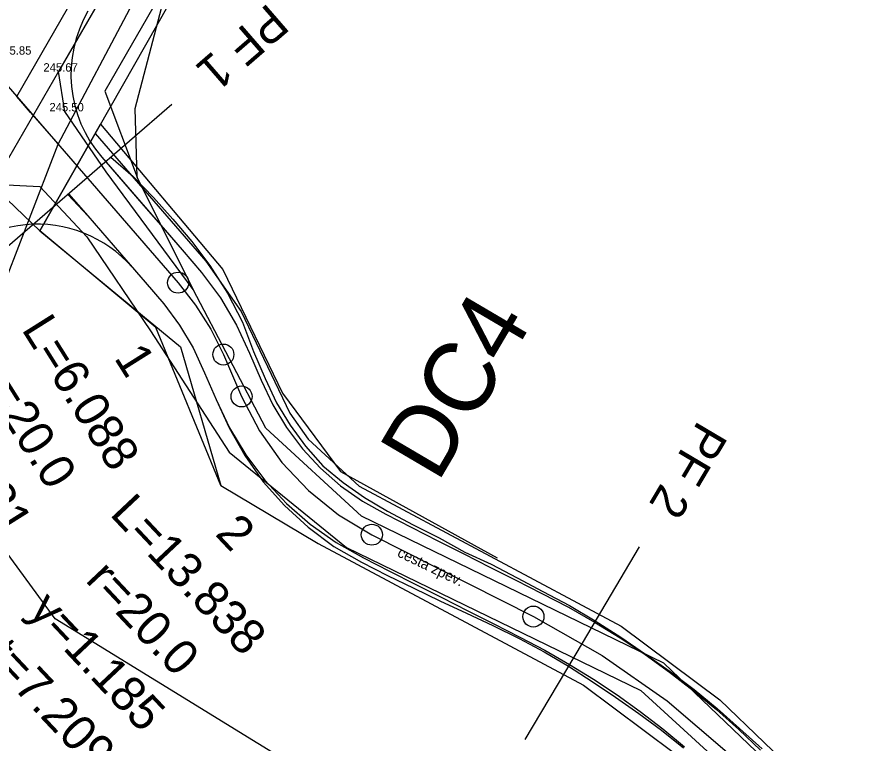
# Model space of a CAD drawing. Extents: x -555887 to -552101, y -1100251 to -1096546.
# Drawn here: x -554030.5 to -553970.5, y -1097369.6 to -1097317.8 of the extents above; entities that cross this region are included whole.
import ezdxf

# ---------------------------------------------------------------- set-up
doc = ezdxf.new("R2010")
doc.units = 0
for name, color, linetype in [('PARCELY_cesty', 7, 'Continuous'), ('PARCELY_silnice', 7, 'Continuous'), ('PARCELY_VHO', 7, 'Continuous'), ('POLYGONY_rozšíření', 7, 'Continuous'), ('POLYGONY_SITUACE_PF', 7, 'Continuous'), ('POLYGONY_SITUACE_PF_POPISY', 7, 'Continuous'), ('POLYGONY_SITUACE_PO', 7, 'Continuous'), ('ROZHLED_parcela_cesty', 7, 'Continuous'), ('ROZHLED_ram_legenda_2', 7, 'Continuous'), ('ROZHLED_trojuhelniky_2', 7, 'Continuous'), ('Výškopis', 7, 'Continuous'), ('ZSST', 7, 'Continuous')]:
    doc.layers.add(name, color=color, linetype=linetype)

msp = doc.modelspace()

# ---------------------------------------------------------------- linework, layer by layer
at = {"layer": 'PARCELY_cesty'}
for points in [[(-554024.87, -1097326.1), (-554016.972, -1097335.203), (-554014.45, -1097338.793), (-554010.977, -1097346.054), (-554009.652, -1097347.922), (-554006.027, -1097351.272), (-553987.32, -1097361.268), (-553980.262, -1097366.544), (-553973.944, -1097372.641), (-553970.267, -1097377.21), (-553883.981, -1097495.416), (-553880.888, -1097500.181), (-553878.272, -1097505.378), (-553874.899, -1097516.211), (-553874.102, -1097521.974), (-553873.943, -1097527.652), (-553875.23, -1097592.292), (-553875.224, -1097601.67), (-553872.69, -1097624.12), (-553866.22, -1097627.85), (-553859.38, -1097625.46)], [(-554028.81, -1097333.03), (-554018.781, -1097341.326), (-554015.89, -1097351.24), (-554008.949, -1097355.38), (-553990.01, -1097365.499), (-553983.508, -1097370.361), (-553977.642, -1097376.021), (-553974.236, -1097380.253), (-553888.1, -1097498.254), (-553882.924, -1097507.258), (-553879.092, -1097522.388), (-553878.944, -1097527.655), (-553880.675, -1097592.231), (-553880.657, -1097599.68), (-553880.289, -1097607.162), (-553873.9, -1097664.18)]]:
    msp.add_lwpolyline(points, dxfattribs=at)
at = {"layer": 'PARCELY_silnice'}
msp.add_lwpolyline([(-553831.55, -1096945.97), (-553822.14, -1096946.52), (-553820.19, -1096947.25), (-553823.19, -1096962.08), (-553832.13, -1096986.8), (-553848.04, -1097015.24), (-554028.81, -1097333.03), (-554038.74, -1097323.54), (-553856.4, -1097007.66), (-553843.04, -1096981.51), (-553834.33, -1096958.81)], close=True, dxfattribs=at)
at = {"layer": 'PARCELY_VHO'}
for points in [[(-553890.36, -1097670.23), (-553902.88, -1097642.35), (-553905.32, -1097611.67), (-553898.3, -1097524.98), (-553901.53, -1097506.94), (-553991.85, -1097382.83), (-554027.72, -1097360.75), (-554038.93, -1097345.45), (-554044.87, -1097337.64), (-554055.91, -1097333.12), (-554068.1, -1097310.12), (-554076.3, -1097297.37), (-554083.64, -1097283.44), (-554094.93, -1097256.14), (-554100.02, -1097244.94), (-554114.01, -1097204.34), (-554130.46, -1097180.06), (-554159.17, -1097101.34)], [(-554141.5, -1097107.04), (-554133.09, -1097133.96), (-554115.31, -1097177.28), (-554094.19, -1097204.11), (-554083.82, -1097222.99), (-554081.04, -1097249.03), (-554076.85, -1097264.17), (-554065.58, -1097288.03), (-554046.65, -1097316.45), (-554038.74, -1097323.54), (-554028.81, -1097333.03), (-554018.781, -1097341.326), (-554015.89, -1097351.24), (-554008.949, -1097355.38), (-553990.01, -1097365.499), (-553983.508, -1097370.361), (-553977.642, -1097376.021), (-553888.1, -1097498.254), (-553882.924, -1097507.258), (-553879.092, -1097522.388), (-553886.84, -1097615.05), (-553883.68, -1097641.57), (-553876.67, -1097669.5)]]:
    msp.add_lwpolyline(points, dxfattribs=at)
at = {"layer": 'POLYGONY_rozšíření'}
for centre, start, end in [((-554017.599, -1097321.883), 149.8415, 220.91473), ((-554028.999, -1097341.567), 41.18214, 149.63339)]:
    msp.add_arc(centre, 9, start, end, dxfattribs=at)
at = {"layer": 'POLYGONY_SITUACE_PF'}
for p, q in [((-554019.39, -1097324.014), (-554025.436, -1097329.253)), ((-554025.436, -1097329.253), (-554031.482, -1097334.492)), ((-553986.025, -1097355.621), (-553990.106, -1097362.501)), ((-553990.106, -1097362.501), (-553994.187, -1097369.382))]:
    msp.add_line(p, q, dxfattribs=at)
at = {"layer": 'POLYGONY_SITUACE_PO'}
for p, q in [((-554031.985, -1097321.695), (-554018.945, -1097336.744)), ((-554024.399, -1097327.777), (-554018.656, -1097334.405)), ((-554023.744, -1097327.786), (-554022.146, -1097329.158)), ((-554024.114, -1097328.107), (-554022.749, -1097329.681)), ((-554022.146, -1097329.158), (-554020.709, -1097330.67)), ((-554022.749, -1097329.681), (-554021.385, -1097331.256)), ((-554026.759, -1097330.399), (-554025.395, -1097331.973)), ((-554026.759, -1097330.399), (-554025.395, -1097331.973)), ((-554026.826, -1097330.457), (-554025.395, -1097331.973)), ((-554020.709, -1097330.67), (-554019.313, -1097332.217)), ((-554021.385, -1097331.256), (-554020.021, -1097332.83)), ((-554025.395, -1097331.973), (-554024.03, -1097333.548)), ((-554025.395, -1097331.973), (-554024.03, -1097333.548)), ((-554025.395, -1097331.973), (-554025.395, -1097331.973)), ((-554025.395, -1097331.973), (-554024.03, -1097333.548)), ((-554019.313, -1097332.217), (-554017.963, -1097333.804)), ((-554020.021, -1097332.83), (-554018.656, -1097334.405)), ((-554024.03, -1097333.548), (-554022.666, -1097335.122)), ((-554024.03, -1097333.548), (-554022.666, -1097335.122)), ((-554024.03, -1097333.548), (-554022.666, -1097335.122)), ((-554017.963, -1097333.804), (-554016.67, -1097335.524)), ((-554018.656, -1097334.405), (-554017.274, -1097336.021)), ((-554018.656, -1097334.405), (-554017.274, -1097336.021)), ((-554022.666, -1097335.122), (-554021.302, -1097336.697)), ((-554022.666, -1097335.122), (-554021.302, -1097336.697)), ((-554022.666, -1097335.122), (-554021.302, -1097336.697)), ((-554016.67, -1097335.524), (-554015.411, -1097337.5)), ((-554017.274, -1097336.021), (-554015.921, -1097337.837)), ((-554017.274, -1097336.021), (-554015.921, -1097337.837)), ((-554021.302, -1097336.697), (-554019.976, -1097338.246)), ((-554021.302, -1097336.697), (-554019.976, -1097338.246)), ((-554021.302, -1097336.697), (-554019.976, -1097338.246)), ((-554018.945, -1097336.744), (-554017.696, -1097338.343)), ((-554015.411, -1097337.5), (-554014.343, -1097339.565)), ((-554015.921, -1097337.837), (-554014.774, -1097339.79)), ((-554015.921, -1097337.837), (-554014.774, -1097339.79)), ((-554019.976, -1097338.246), (-554018.84, -1097339.769)), ((-554019.976, -1097338.246), (-554018.84, -1097339.769)), ((-554019.976, -1097338.246), (-554018.84, -1097339.769)), ((-554017.696, -1097338.343), (-554016.615, -1097340.059)), ((-554018.84, -1097339.769), (-554017.877, -1097341.407)), ((-554018.84, -1097339.769), (-554017.877, -1097341.407)), ((-554018.84, -1097339.769), (-554017.877, -1097341.407)), ((-554014.774, -1097339.79), (-554013.844, -1097341.791)), ((-554014.774, -1097339.79), (-554013.844, -1097341.791)), ((-554014.343, -1097339.565), (-554013.564, -1097341.669)), ((-554016.615, -1097340.059), (-554015.714, -1097341.877)), ((-554017.877, -1097341.407), (-554017.054, -1097343.184)), ((-554017.877, -1097341.407), (-554017.054, -1097343.184)), ((-554017.877, -1097341.407), (-554017.054, -1097343.184)), ((-554013.844, -1097341.791), (-554013.014, -1097343.702)), ((-554013.844, -1097341.791), (-554013.014, -1097343.702)), ((-554013.564, -1097341.669), (-554012.739, -1097343.582)), ((-554015.714, -1097341.877), (-554014.414, -1097344.871)), ((-554017.054, -1097343.184), (-554016.225, -1097345.095)), ((-554017.054, -1097343.184), (-554016.225, -1097345.095)), ((-554017.054, -1097343.184), (-554016.225, -1097345.095)), ((-554012.739, -1097343.582), (-554011.91, -1097345.316)), ((-554013.014, -1097343.702), (-554012.183, -1097345.46)), ((-554013.014, -1097343.702), (-554012.183, -1097345.46)), ((-554016.225, -1097345.095), (-554015.274, -1097347.101)), ((-554016.225, -1097345.095), (-554015.274, -1097347.101)), ((-554016.225, -1097345.095), (-554016.225, -1097345.095)), ((-554016.225, -1097345.095), (-554015.294, -1097347.112)), ((-554014.414, -1097344.871), (-554013.14, -1097347.326)), ((-554011.91, -1097345.316), (-554010.94, -1097346.911)), ((-554012.183, -1097345.46), (-554011.207, -1097347.09)), ((-554012.183, -1097345.46), (-554011.207, -1097347.09)), ((-554015.294, -1097347.112), (-554014.188, -1097349.095)), ((-554015.274, -1097347.101), (-554014.111, -1097349.044)), ((-554015.274, -1097347.101), (-554014.111, -1097349.044)), ((-554011.207, -1097347.09), (-554010.073, -1097348.615)), ((-554011.207, -1097347.09), (-554010.073, -1097348.615)), ((-554010.94, -1097346.911), (-554009.842, -1097348.422)), ((-554013.14, -1097347.326), (-554011.54, -1097349.581)), ((-554010.073, -1097348.615), (-554008.773, -1097350.001)), ((-554010.073, -1097348.615), (-554008.773, -1097350.001)), ((-554009.842, -1097348.422), (-554008.603, -1097349.826)), ((-554014.188, -1097349.095), (-554012.88, -1097350.962)), ((-554014.111, -1097349.044), (-554012.758, -1097350.859)), ((-554014.111, -1097349.044), (-554012.758, -1097350.859)), ((-554011.54, -1097349.581), (-554009.643, -1097351.594)), ((-554008.773, -1097350.001), (-554007.342, -1097351.25)), ((-554008.773, -1097350.001), (-554007.342, -1097351.25)), ((-554008.603, -1097349.826), (-554007.157, -1097351.014)), ((-554012.88, -1097350.962), (-554011.359, -1097352.666)), ((-554012.758, -1097350.859), (-554011.211, -1097352.513)), ((-554012.758, -1097350.859), (-554011.211, -1097352.513)), ((-554007.342, -1097351.25), (-554005.792, -1097352.349)), ((-554007.342, -1097351.25), (-554005.792, -1097352.349)), ((-554007.157, -1097351.014), (-554005.63, -1097352.091)), ((-554009.643, -1097351.594), (-554007.488, -1097353.326)), ((-554011.211, -1097352.513), (-554009.505, -1097354.002)), ((-554011.211, -1097352.513), (-554009.505, -1097354.002)), ((-554005.792, -1097352.349), (-554004.117, -1097353.287)), ((-554005.792, -1097352.349), (-554004.117, -1097353.287)), ((-554005.63, -1097352.091), (-554004.003, -1097353.063)), ((-554011.359, -1097352.666), (-554009.665, -1097354.205)), ((-554004.003, -1097353.063), (-554002.166, -1097354.046)), ((-554007.488, -1097353.326), (-554005.114, -1097354.744)), ((-554004.117, -1097353.287), (-554002.259, -1097354.23)), ((-554004.117, -1097353.287), (-554002.259, -1097354.23)), ((-554009.665, -1097354.205), (-554007.835, -1097355.593)), ((-554009.505, -1097354.002), (-554007.657, -1097355.311)), ((-554009.505, -1097354.002), (-554007.657, -1097355.311)), ((-554002.259, -1097354.23), (-554000.401, -1097355.172)), ((-554002.259, -1097354.23), (-554000.401, -1097355.172)), ((-554002.166, -1097354.046), (-554000.3, -1097354.973)), ((-554005.114, -1097354.744), (-553993.577, -1097360.594)), ((-554000.3, -1097354.973), (-553998.48, -1097355.99)), ((-554007.657, -1097355.311), (-554005.7, -1097356.409)), ((-554007.657, -1097355.311), (-554005.7, -1097356.409)), ((-554000.401, -1097355.172), (-553998.543, -1097356.114)), ((-554000.401, -1097355.172), (-553998.543, -1097356.114)), ((-554007.835, -1097355.593), (-554005.854, -1097356.713)), ((-553998.543, -1097356.114), (-553996.685, -1097357.056)), ((-553998.543, -1097356.114), (-553996.685, -1097357.056)), ((-553998.48, -1097355.99), (-553996.584, -1097356.857)), ((-554005.854, -1097356.713), (-554003.996, -1097357.656)), ((-554005.7, -1097356.409), (-554003.842, -1097357.351)), ((-554005.7, -1097356.409), (-554003.842, -1097357.351)), ((-554003.842, -1097357.351), (-554001.984, -1097358.294)), ((-554003.842, -1097357.351), (-554001.984, -1097358.294)), ((-553996.685, -1097357.056), (-553994.827, -1097357.999)), ((-553996.685, -1097357.056), (-553994.827, -1097357.999)), ((-553996.584, -1097356.857), (-553994.737, -1097357.822)), ((-554003.996, -1097357.656), (-554002.127, -1097358.576)), ((-553994.737, -1097357.822), (-553992.894, -1097358.795)), ((-554002.127, -1097358.576), (-554000.248, -1097359.477)), ((-554001.984, -1097358.294), (-554000.126, -1097359.236)), ((-554001.984, -1097358.294), (-554000.126, -1097359.236)), ((-553994.827, -1097357.999), (-553992.969, -1097358.941)), ((-553994.827, -1097357.999), (-553992.969, -1097358.941)), ((-553992.969, -1097358.941), (-553991.074, -1097359.932)), ((-553992.969, -1097358.941), (-553991.074, -1097359.932)), ((-553992.894, -1097358.795), (-553991.007, -1097359.809)), ((-554000.248, -1097359.477), (-553998.357, -1097360.355)), ((-554000.126, -1097359.236), (-553998.268, -1097360.178)), ((-554000.126, -1097359.236), (-553998.268, -1097360.178)), ((-553998.357, -1097360.355), (-553996.467, -1097361.233)), ((-553998.268, -1097360.178), (-553996.41, -1097361.12)), ((-553998.268, -1097360.178), (-553996.41, -1097361.12)), ((-553991.074, -1097359.932), (-553989.213, -1097360.996)), ((-553991.074, -1097359.932), (-553989.213, -1097360.996)), ((-553991.007, -1097359.809), (-553989.158, -1097360.903)), ((-553993.577, -1097360.594), (-553988.665, -1097363.384)), ((-553989.158, -1097360.903), (-553987.348, -1097362.06)), ((-553996.467, -1097361.233), (-553994.601, -1097362.161)), ((-553996.41, -1097361.12), (-553994.552, -1097362.062)), ((-553996.41, -1097361.12), (-553994.552, -1097362.062)), ((-553989.213, -1097360.996), (-553987.388, -1097362.122)), ((-553989.213, -1097360.996), (-553987.388, -1097362.122)), ((-553994.601, -1097362.161), (-553992.819, -1097363.122)), ((-553994.552, -1097362.062), (-553992.754, -1097363.002)), ((-553994.552, -1097362.062), (-553992.754, -1097363.002)), ((-553987.388, -1097362.122), (-553985.605, -1097363.312)), ((-553987.388, -1097362.122), (-553985.605, -1097363.312)), ((-553987.348, -1097362.06), (-553985.574, -1097363.267)), ((-553992.819, -1097363.122), (-553991.081, -1097364.146)), ((-553992.754, -1097363.002), (-553990.998, -1097364.007)), ((-553992.754, -1097363.002), (-553990.998, -1097364.007)), ((-553985.605, -1097363.312), (-553983.864, -1097364.563)), ((-553985.605, -1097363.312), (-553983.864, -1097364.563)), ((-553985.574, -1097363.267), (-553983.825, -1097364.511)), ((-553988.665, -1097363.384), (-553984.036, -1097366.623)), ((-553991.081, -1097364.146), (-553989.379, -1097365.227)), ((-553990.998, -1097364.007), (-553989.277, -1097365.068)), ((-553990.998, -1097364.007), (-553989.277, -1097365.068)), ((-553983.864, -1097364.563), (-553982.164, -1097365.87)), ((-553983.864, -1097364.563), (-553982.164, -1097365.87)), ((-553983.825, -1097364.511), (-553982.109, -1097365.801)), ((-553989.277, -1097365.068), (-553987.595, -1097366.191)), ((-553989.277, -1097365.068), (-553987.595, -1097366.191)), ((-553989.379, -1097365.227), (-553987.707, -1097366.353)), ((-553987.707, -1097366.353), (-553986.063, -1097367.52)), ((-553987.595, -1097366.191), (-553985.953, -1097367.372)), ((-553987.595, -1097366.191), (-553985.953, -1097367.372)), ((-553982.164, -1097365.87), (-553980.515, -1097367.24)), ((-553982.164, -1097365.87), (-553980.515, -1097367.24)), ((-553982.109, -1097365.801), (-553980.45, -1097367.164)), ((-553984.036, -1097366.623), (-553979.733, -1097370.282)), ((-553986.063, -1097367.52), (-553984.433, -1097368.708)), ((-553985.953, -1097367.372), (-553984.349, -1097368.604)), ((-553985.953, -1097367.372), (-553984.349, -1097368.604)), ((-553980.515, -1097367.24), (-553978.911, -1097368.662)), ((-553980.515, -1097367.24), (-553978.911, -1097368.662)), ((-553980.45, -1097367.164), (-553978.853, -1097368.599)), ((-553984.433, -1097368.708), (-553982.862, -1097369.976)), ((-553984.349, -1097368.604), (-553982.794, -1097369.896)), ((-553984.349, -1097368.604), (-553982.794, -1097369.896)), ((-553978.911, -1097368.662), (-553977.359, -1097370.141)), ((-553978.911, -1097368.662), (-553977.359, -1097370.141)), ((-553978.853, -1097368.599), (-553977.257, -1097370.037))]:
    msp.add_line(p, q, dxfattribs=at)
for centre in [(-554018.945, -1097336.744), (-554015.714, -1097341.877), (-554014.414, -1097344.871), (-554005.114, -1097354.744), (-553993.577, -1097360.594)]:
    msp.add_circle(centre, 0.75, dxfattribs=at)
at = {"layer": 'ROZHLED_parcela_cesty'}
msp.add_lwpolyline([(-554015.89, -1097351.24), (-554020.54, -1097339.95), (-554028.81, -1097333.03), (-554024.48, -1097325.42), (-554015.76, -1097335.81), (-554011.49, -1097344.64), (-554007.35, -1097350.23), (-553996.17, -1097356.39)], dxfattribs=at)
at = {"layer": 'ROZHLED_trojuhelniky_2'}
for p, q in [((-554030.46, -1097323.44), (-553970.641, -1097219.412)), ((-554027.516, -1097326.853), (-553970.641, -1097219.412)), ((-554029.49, -1097324.59), (-554030.46, -1097323.44)), ((-554029.49, -1097324.59), (-554027.513, -1097326.846)), ((-554068.929, -1097434.118), (-554027.513, -1097326.846))]:
    msp.add_line(p, q, dxfattribs=at)
at = {"layer": 'ZSST'}
for p, q in [((-554024.08, -1097328.82), (-554024.08, -1097328.82)), ((-554017.87, -1097337.24), (-554017.87, -1097337.24))]:
    msp.add_line(p, q, dxfattribs=at)
for points in [[(-553818.18, -1096926.71), (-553821.78, -1096945.09), (-553822.5, -1096948.29), (-553824.54, -1096956.94), (-553827.64, -1096967.4), (-553833.07, -1096981.13), (-553839.89, -1096995.89), (-553855.52, -1097024.97), (-553869.86, -1097050.06), (-553885.29, -1097076.39), (-553900.2, -1097101.88), (-553913.69, -1097125.22), (-553931.8, -1097156.33), (-553935.29, -1097162.25), (-553959.78, -1097204.54), (-553977.15, -1097234.71), (-553995.37, -1097266.5), (-554014.37, -1097299.01), (-554027.49, -1097321.67), (-554032.14, -1097329.71), (-554046.52, -1097353.89)], [(-554017.87, -1097337.24), (-554021.88, -1097329.21), (-554022.01, -1097324.3), (-554019.6, -1097315.12), (-554011.11, -1097301.23), (-554007.55, -1097295.64), (-553993.46, -1097272.56), (-553972.08, -1097281.03), (-553917.98, -1097299.93), (-553859.38, -1097321.17), (-553801.93, -1097342.05)], [(-554019.6, -1097315.12), (-554024.17, -1097323.07), (-554021.88, -1097329.21)], [(-554017.87, -1097337.24), (-554024.08, -1097328.82), (-554027.03, -1097324.51), (-554027.49, -1097321.67)], [(-554032.14, -1097329.71), (-554028.82, -1097329.87), (-554025.45, -1097333.46), (-554020.91, -1097340.19)], [(-553869.95, -1097682.22), (-553871.05, -1097647.6), (-553870.2, -1097626.99), (-553876.84, -1097598.04), (-553877.64, -1097579), (-553875.72, -1097537.7), (-553876.59, -1097516.18), (-553880.93, -1097501.8), (-553888.19, -1097489.91), (-553910.46, -1097459.06), (-553932.29, -1097430.48), (-553957.48, -1097396.42), (-553968.04, -1097383.84), (-553976.57, -1097371.28), (-553984.26, -1097363.91), (-554005.86, -1097353.41), (-554012.69, -1097347.14), (-554017.87, -1097337.24)], [(-554020.91, -1097340.19), (-554015.31, -1097348.85), (-554006.92, -1097355.66), (-553985.92, -1097365.87), (-553978.11, -1097373.02), (-553970.29, -1097385.01), (-553959.09, -1097398.12), (-553934.58, -1097431.99), (-553912.45, -1097460.83), (-553890.61, -1097491.11), (-553883.62, -1097502.9), (-553879.16, -1097515.79), (-553878.55, -1097537.65), (-553880.23, -1097578.32), (-553879.49, -1097598.53), (-553872.4, -1097626.72), (-553873.46, -1097647.68), (-553872.28, -1097682.24)]]:
    msp.add_lwpolyline(points, dxfattribs=at)

# ---------------------------------------------------------------- texts
for s, rotation, p in [('L=6.088', 302.1889, (-554030.165, -1097340.073)), ('1', 302.1889, (-554023.56, -1097342.119)), ('r=20.0', 302.1889, (-554033.277, -1097343.577)), ('y=0.231', 302.1889, (-554037.72, -1097344.965)), ('L=13.838', 313.28926, (-554023.889, -1097353.312)), ('2', 313.28926, (-554016.368, -1097354.734)), ('r=20.0', 313.28926, (-554025.622, -1097358.036)), ('y=1.185', 313.28926, (-554029.715, -1097360.253)), ('t=7.209', 313.28926, (-554032.753, -1097363.591))]:
    msp.add_text(s, height=2.5, rotation=rotation).set_placement(p)
at = {"layer": 'POLYGONY_SITUACE_PF_POPISY'}
for s, rotation, p in [('PF 1', 220.90993, (-554012.488, -1097316.709)), ('PF 2', 239.32745, (-553981.783, -1097346.51))]:
    msp.add_text(s, height=2.5, rotation=rotation, dxfattribs=at).set_placement(p)
at = {"layer": 'ROZHLED_ram_legenda_2'}
msp.add_text('DC4', height=5, rotation=59.5227, dxfattribs=at).set_placement((-554000.418, -1097351.113))
at = {"layer": 'Výškopis'}
for s, p in [('245.85', (-554031.874, -1097320.46)), ('245.67', (-554028.561, -1097321.67)), ('245.50', (-554028.134, -1097324.51))]:
    msp.add_text(s, height=0.6, dxfattribs=at).set_placement(p)
at = {"layer": 'ZSST'}
msp.add_text('cesta zpev.', height=0.75, rotation=334.37817, dxfattribs=at).set_placement((-554003.354, -1097356.267))

doc.saveas('drawing.dxf')
